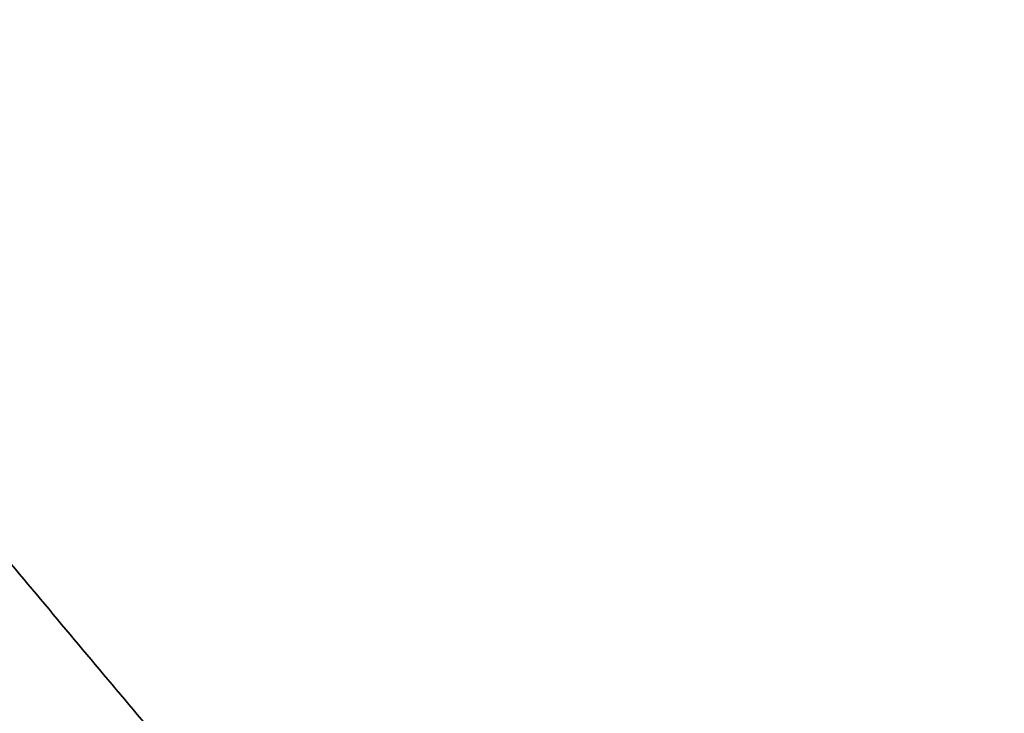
# Model space of a CAD drawing. Header units: millimetres. Extents: x -1267 to 1231, y -1283 to 1250.
# Tile 506 of 656: x 969 to 987, y -1049 to -1036. Entities that reach past the tile are written whole.
import ezdxf

# ---------------------------------------------------------------- set-up
doc = ezdxf.new("R2010")
doc.units = ezdxf.units.MM
doc.layers.add('Default', color=7, linetype='Continuous', true_color=0x000000)

msp = doc.modelspace()

# ---------------------------------------------------------------- linework, layer by layer
at = {"layer": 'Default'}
for points in [[(1178.943, -1069.986, -788.941), (912.667, -752.651, -788.941), (646.391, -435.315, -788.941)], [(1178.039, -1069.087, -789.336), (912.58, -752.725, -789.336), (647.121, -436.363, -789.336)], [(1080.054, -612.197, -928.04), (792.007, -853.897, -928.04), (503.959, -1095.598, -928.04)], [(1079.289, -612.839, -927.625), (792.007, -853.897, -927.625), (504.725, -1094.955, -927.625)], [(699.515, -1247.891, -882.36), (947.795, -1039.559, -882.36), (1196.075, -831.227, -882.36)], [(700.297, -1247.039, -881.973), (947.699, -1039.445, -881.973), (1195.1, -831.85, -881.973)], [(877.765, -1281.733, -810.283), (1038.108, -1147.189, -810.283), (1198.451, -1012.646, -810.283)], [(878.917, -1280.472, -809.934), (1037.963, -1147.017, -809.934), (1197.01, -1013.561, -809.934)], [(953.029, -1037.449, -754.698), (961.35, -1047.365, -754.698), (969.67, -1057.281, -754.698)], [(970.128, -1056.897, -755.589), (961.98, -1047.187, -755.589), (953.833, -1037.477, -755.589)], [(962.115, -1037.601, -762.049), (971.941, -1049.31, -762.049), (981.766, -1061.019, -762.049)], [(981.766, -1061.019, -762.465), (971.941, -1049.31, -762.465), (962.115, -1037.601, -762.465)], [(981.766, -1061.019, -762.257), (971.941, -1049.31, -762.257), (962.115, -1037.601, -762.257)], [(956.542, -1038.224, -754.719), (964.698, -1047.945, -754.719), (972.855, -1057.666, -754.719)], [(956.683, -1038.56, -756.064), (964.802, -1048.236, -756.064), (972.922, -1057.913, -756.064)], [(971.578, -1058.737, -752.949), (963.193, -1048.743, -752.949), (954.807, -1038.75, -752.949)], [(970.15, -1058.93, -753.114), (962.021, -1049.242, -753.114), (953.892, -1039.554, -753.114)], [(978.973, -1062.246, -755.878), (969.541, -1051.005, -755.878), (960.108, -1039.764, -755.878)], [(960.165, -1039.716, -757.439), (969.598, -1050.957, -757.439), (979.03, -1062.198, -757.439)], [(979.087, -1062.15, -758.999), (969.655, -1050.909, -758.999), (960.222, -1039.668, -758.999)], [(978.064, -1063.009, -758.999), (968.631, -1051.768, -758.999), (959.199, -1040.527, -758.999)], [(959.258, -1040.478, -754.719), (968.69, -1051.718, -754.719), (978.122, -1062.959, -754.719)], [(959.013, -1040.683, -756.491), (968.445, -1051.924, -756.491), (977.877, -1063.165, -756.491)], [(959.032, -1040.667, -756.889), (968.464, -1051.908, -756.889), (977.897, -1063.149, -756.889)], [(977.916, -1063.133, -757.287), (968.484, -1051.892, -757.287), (959.051, -1040.651, -757.287)], [(959.092, -1040.617, -756.064), (968.524, -1051.858, -756.064), (977.956, -1063.099, -756.064)], [(959.145, -1040.572, -757.532), (968.578, -1051.813, -757.532), (978.01, -1063.054, -757.532)], [(958.853, -1040.817, -756.278), (968.285, -1052.058, -756.278), (977.718, -1063.299, -756.278)], [(958.694, -1040.951, -756.064), (965.809, -1049.431, -756.064), (972.925, -1057.911, -756.064)], [(958.262, -1043.491, -755.263), (964.068, -1050.411, -755.263), (969.875, -1057.331, -755.263)], [(958.267, -1043.488, -755.664), (964.076, -1050.41, -755.664), (969.884, -1057.332, -755.664)], [(969.893, -1057.333, -756.064), (964.083, -1050.409, -756.064), (958.273, -1043.484, -756.064)], [(969.652, -1057.508, -754.842), (964.123, -1050.92, -754.842), (958.594, -1044.331, -754.842)]]:
    msp.add_open_spline(points, degree=2, dxfattribs=at)
for points, knots in [([(1081.261, -1198.617, -761.885), (1067.611, -1182.35, -778.905), (1025.908, -1132.65, -825.772), (929.97, -1018.315, -903.18), (844.846, -916.869, -928.04), (792.007, -853.897, -928.04)], [2.41548, 2.41548, 2.41548, 2.41548, 70.396144, 198.636056, 404.995527, 404.995527, 404.995527, 404.995527]), ([(1080.5, -1197.71, -762.301), (1067.032, -1181.66, -779.043), (1025.535, -1132.205, -825.605), (929.881, -1018.21, -902.782), (844.813, -916.829, -927.625), (792.007, -853.897, -927.625)], [2.408267, 2.408267, 2.408267, 2.408267, 69.367076, 197.537893, 403.786179, 403.786179, 403.786179, 403.786179])]:
    msp.add_open_spline(points, degree=3, knots=knots, dxfattribs=at)

doc.saveas('drawing.dxf')
